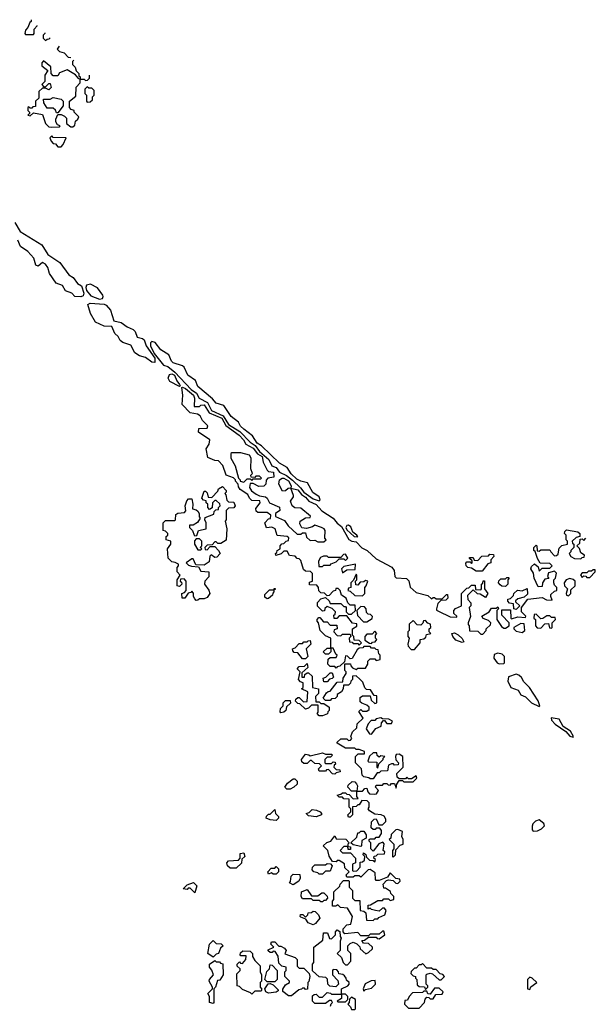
# Model space of a CAD drawing. Extents: x 2737310 to 2869991, y 870230 to 1012730.
# Tile 410 of 479: x 2743756 to 2747500, y 1001654 to 1008056. Entities that reach past the tile are written whole.
import ezdxf

# ---------------------------------------------------------------- set-up
doc = ezdxf.new("R2010")
doc.units = 0

msp = doc.modelspace()

# ---------------------------------------------------------------- linework, layer by layer
at = {"layer": '0CON02XD'}
for points in [[(2743830, 1008055.8), (2743830, 1008045), (2743821.7, 1008038.3), (2743810, 1008005), (2743793, 1007987), (2743790, 1007965), (2743795, 1007960), (2743845, 1007960), (2743850, 1007965), (2743850, 1007995), (2743870, 1008015), (2743870, 1008017.9)], [(2743920.6, 1007970), (2743920, 1007965), (2743910, 1007955), (2743910, 1007935), (2743925, 1007920), (2743935, 1007930), (2743948.3, 1007931.7), (2743954.3, 1007938.2)], [(2744012.3, 1007883.4), (2744000, 1007865), (2744015, 1007850), (2744045, 1007840), (2744071.7, 1007811.7), (2744089.8, 1007810)], [(2744107.9, 1007792.9), (2744100, 1007785), (2744100, 1007765), (2744117, 1007747), (2744122.5, 1007722.5), (2744140, 1007705), (2744141.7, 1007691.7), (2744150, 1007685), (2744150, 1007670), (2744141.7, 1007671.7), (2744118.3, 1007698.3), (2744065, 1007730), (2744015, 1007710), (2744005, 1007690), (2743975, 1007690), (2743960, 1007705), (2743958.3, 1007748.3), (2743911.7, 1007788.3), (2743900, 1007775), (2743900, 1007755), (2743940, 1007725), (2743920, 1007695), (2743920, 1007655), (2743900, 1007635), (2743911.7, 1007621.7), (2743925, 1007620), (2743945, 1007640), (2743955, 1007640), (2743960, 1007615), (2743945, 1007600), (2743925, 1007610), (2743905, 1007610), (2743881.7, 1007588.3), (2743880, 1007545), (2743860, 1007525), (2743858.3, 1007491.7), (2743841.7, 1007488.3), (2743835, 1007480), (2743825, 1007480), (2743815, 1007490), (2743810, 1007485), (2743810, 1007465), (2743820, 1007455), (2743820, 1007445), (2743810, 1007435), (2743825, 1007430), (2743845, 1007450), (2743905, 1007440), (2743925, 1007380), (2743945, 1007360), (2743965, 1007357.5), (2744015, 1007360), (2744020, 1007365), (2744001.7, 1007371.7), (2743990.7, 1007390.7), (2743990.7, 1007409.3), (2744005, 1007440), (2744025, 1007440), (2744048.3, 1007428.3), (2744060, 1007415), (2744061.7, 1007381.7), (2744088.3, 1007358.3), (2744101.7, 1007358.3), (2744115, 1007370), (2744120, 1007395), (2744135, 1007410), (2744140, 1007425), (2744110, 1007455), (2744110, 1007465), (2744091.7, 1007471.7), (2744080, 1007485), (2744080, 1007525), (2744121.7, 1007558.3), (2744123, 1007617), (2744150, 1007645), (2744150, 1007670), (2744175, 1007670), (2744185, 1007660), (2744198.3, 1007661.7), (2744210, 1007675), (2744210.7, 1007695.7)], [(2744195, 1007520), (2744215, 1007522.5), (2744230, 1007535), (2744230, 1007555), (2744240, 1007565), (2744240, 1007595), (2744225, 1007610), (2744205, 1007610), (2744195, 1007620), (2744180, 1007605), (2744180, 1007575), (2744190, 1007565), (2744190, 1007525), (2744195, 1007520)], [(2744005, 1007450), (2743995, 1007450), (2743988.3, 1007468.3), (2743975, 1007480), (2743935, 1007480), (2743912.5, 1007515), (2743911.7, 1007538.3), (2743955, 1007540), (2743975, 1007550), (2744025, 1007540), (2744040, 1007525), (2744040, 1007495), (2744005, 1007450)], [(2744025, 1007230), (2744040, 1007245), (2744058.3, 1007288.3), (2743975, 1007290), (2743965, 1007300), (2743951.7, 1007288.3), (2743960, 1007265), (2743975, 1007250), (2743988.3, 1007248.3), (2744005, 1007230), (2744025, 1007230)], [(2743725, 1006737.5), (2743759.7, 1006679.7), (2743901.2, 1006591.2), (2743938.3, 1006528.3), (2744017, 1006477), (2744075, 1006397.5), (2744105, 1006380), (2744131.2, 1006341.2), (2744158, 1006325), (2744173, 1006277), (2744168.8, 1006261.2), (2744155, 1006253.3)], [(2744155, 1006253.3), (2744115, 1006256.7), (2744095, 1006277.5), (2744053.6, 1006293.6), (2744035, 1006327.5), (2743993.6, 1006343.6), (2743950, 1006405), (2743940, 1006445), (2743925, 1006466.7), (2743905, 1006476.7), (2743877, 1006453), (2743860.7, 1006460.7), (2743847.5, 1006505), (2743809.5, 1006549.5), (2743761.2, 1006581.2), (2743745, 1006622.5)], [(2744275, 1006238.8), (2744295, 1006243.3), (2744300, 1006255), (2744296.7, 1006265), (2744263, 1006313), (2744216.1, 1006336.1), (2744191.3, 1006328.7), (2744186.9, 1006315), (2744191.1, 1006295), (2744219.7, 1006259.7), (2744275, 1006238.8)], [(2744635, 1005827.5), (2744615, 1005830), (2744575, 1005858.8), (2744535, 1005870), (2744505, 1005890), (2744479.3, 1005939.3), (2744426.4, 1005956.4), (2744410.7, 1005970.7), (2744397.5, 1005995), (2744375.9, 1006015.9), (2744355, 1006060), (2744305, 1006063.3), (2744250, 1006090), (2744216.7, 1006145), (2744200, 1006205), (2744215, 1006212.5), (2744305, 1006205.7), (2744319.1, 1006199.1), (2744347.1, 1006167.1), (2744368.3, 1006098.3), (2744416.6, 1006086.6), (2744455, 1006058.6), (2744495, 1006042), (2744508.3, 1006028.3), (2744521.2, 1005991.2), (2744555, 1005983.8), (2744566.7, 1005975), (2744578.6, 1005935), (2744634.2, 1005855), (2744635, 1005827.5)], [(2745705, 1004927.5), (2745710, 1004935), (2745705, 1004952.5), (2745662.7, 1004982.7), (2745627.5, 1005045), (2745585, 1005056), (2745559.5, 1005069.5), (2745522.1, 1005102.1), (2745495, 1005143.8), (2745445, 1005173.3), (2745330, 1005285), (2745301.7, 1005301.7), (2745271.2, 1005351.2), (2745213.2, 1005393.2), (2745193.4, 1005413.4), (2745179.7, 1005439.7), (2745131.2, 1005475), (2745085, 1005547.5), (2745035, 1005563.3), (2745011.2, 1005591.2), (2744915, 1005671.2), (2744899.2, 1005709.2), (2744848.8, 1005745), (2744825.8, 1005795.8), (2744815.8, 1005805.8), (2744754.2, 1005824.2), (2744743.8, 1005835), (2744726.4, 1005876.4), (2744675, 1005908.8), (2744636.4, 1005956.4), (2744615, 1005963.3), (2744606.7, 1005955), (2744608, 1005935), (2744630, 1005885), (2744690.6, 1005810.6), (2744720, 1005800), (2744765, 1005764.5), (2744872.1, 1005652.1), (2744906.9, 1005626.9), (2744924.5, 1005594.5), (2744977, 1005567), (2745004.7, 1005514.7), (2745080.4, 1005480.4), (2745114.7, 1005424.7), (2745187.9, 1005377.9), (2745255, 1005308), (2745288.1, 1005288.1), (2745315, 1005249.2), (2745375.8, 1005195.8), (2745396.1, 1005156.1), (2745424.4, 1005144.4), (2745445, 1005114), (2745491.2, 1005091.2), (2745530.9, 1005060.9), (2745583, 1005013), (2745605, 1004984.3), (2745665, 1004940.8), (2745705, 1004927.5)], [(2744795, 1005670), (2744733.6, 1005703.6), (2744722.5, 1005725), (2744730.8, 1005749.2), (2744745, 1005754.2), (2744762.5, 1005745), (2744778, 1005708), (2744796.7, 1005685), (2744800, 1005675), (2744795, 1005670)], [(2745968.3, 1003768.3), (2745945, 1003790), (2745921.7, 1003788.3), (2745920, 1003765), (2745910, 1003755), (2745908.3, 1003741.7), (2745895, 1003730), (2745861.7, 1003728.3), (2745860, 1003705), (2745850, 1003685), (2745821.7, 1003668.3), (2745820, 1003655), (2745808.3, 1003641.7), (2745785, 1003640), (2745775, 1003630), (2745745, 1003630), (2745730, 1003645), (2745751.7, 1003678.3), (2745761.7, 1003688.3), (2745775, 1003690), (2745821.7, 1003748.3), (2745858.3, 1003751.7), (2745860, 1003775), (2745880, 1003805), (2745880, 1003815), (2745870, 1003825), (2745871.7, 1003868.3), (2745908.3, 1003868.3), (2745910, 1003855), (2745921.7, 1003841.7), (2745945, 1003830), (2745955, 1003840), (2746005, 1003840), (2746020, 1003865), (2746020, 1003885), (2746035, 1003900), (2746065, 1003900), (2746075, 1003890), (2746100, 1003895), (2746100, 1003925), (2746092.5, 1003932.5), (2746088.3, 1003958.3), (2746075, 1003960), (2746065, 1003970), (2746045, 1003970), (2746035, 1003980), (2745995, 1003980), (2745988.3, 1003971.7), (2745965, 1003970), (2745951.7, 1003958.3), (2745918.3, 1003901.7), (2745905, 1003900), (2745888.3, 1003918.3), (2745875, 1003920), (2745868.3, 1003881.7), (2745838.3, 1003851.7), (2745821.7, 1003848.3), (2745815, 1003840), (2745805, 1003850), (2745775, 1003850), (2745760, 1003865), (2745761.7, 1003898.3), (2745775, 1003910), (2745815, 1003910), (2745820, 1003925), (2745811.7, 1003931.7), (2745795, 1003970), (2745780, 1003970), (2745780, 1003945), (2745765, 1003930), (2745745, 1003930), (2745730, 1003945), (2745755, 1003970), (2745780, 1003970), (2745780, 1004035), (2745745, 1004050), (2745710, 1004085), (2745700, 1004135), (2745690, 1004145), (2745690, 1004155), (2745701.7, 1004168.3), (2745708.3, 1004168.3), (2745731.7, 1004141.7), (2745755, 1004140), (2745775, 1004120), (2745818.3, 1004118.3), (2745820, 1004095), (2745801.7, 1004088.3), (2745800, 1004075), (2745821.7, 1004051.7), (2745845, 1004050), (2745855, 1004060), (2745905, 1004060), (2745910, 1004045), (2745900, 1004035), (2745901.7, 1004011.7), (2745918.3, 1004008.3), (2745925, 1004000), (2745955, 1004000), (2745965, 1003990), (2745980, 1004005), (2745965, 1004020), (2745931.7, 1004021.7), (2745930, 1004045), (2745920, 1004055), (2745920, 1004095), (2745948.3, 1004111.7), (2745948.3, 1004128.3), (2745921.7, 1004131.7), (2745885, 1004180), (2745835, 1004180), (2745818.3, 1004161.7), (2745801.7, 1004161.7), (2745800, 1004185), (2745808.3, 1004191.7), (2745810, 1004205), (2745788.3, 1004228.3), (2745755, 1004240), (2745741.7, 1004228.3), (2745738.3, 1004211.7), (2745725, 1004210), (2745693, 1004243), (2745693, 1004267), (2745715, 1004290), (2745745, 1004300), (2745768.3, 1004278.3), (2745775, 1004260), (2745845, 1004260), (2745865, 1004240), (2745875, 1004240), (2745880, 1004235), (2745880, 1004205), (2745895, 1004190), (2745915, 1004190), (2745940, 1004215), (2745938.3, 1004248.3), (2745905, 1004250), (2745890, 1004265), (2745880, 1004295), (2745850, 1004315), (2745840, 1004345), (2745828.3, 1004358.3), (2745811.7, 1004358.3), (2745810, 1004345), (2745795, 1004340), (2745768.3, 1004311.7), (2745755, 1004310), (2745738.3, 1004328.3), (2745715, 1004330), (2745701.7, 1004341.7), (2745700, 1004365), (2745688.3, 1004378.3), (2745641.7, 1004381.7), (2745641.7, 1004398.3), (2745660, 1004405), (2745660, 1004455), (2745647.5, 1004467.5), (2745615, 1004470), (2745601.7, 1004481.7), (2745585, 1004540), (2745575, 1004550), (2745561.7, 1004551.7), (2745548.3, 1004568.3), (2745511.7, 1004571.7), (2745495, 1004600), (2745475, 1004600), (2745457, 1004583), (2745421.7, 1004571.7), (2745420, 1004585), (2745428.3, 1004591.7), (2745430, 1004605), (2745450, 1004615), (2745450, 1004635), (2745461.7, 1004648.3), (2745475, 1004650), (2745490, 1004665), (2745505, 1004670), (2745507, 1004687), (2745495, 1004696.7), (2745431.7, 1004701.7), (2745417.5, 1004745), (2745397, 1004757), (2745361.7, 1004751.7), (2745350, 1004785), (2745375, 1004810), (2745386.4, 1004813.6), (2745390, 1004835), (2745365, 1004852.5), (2745305, 1004852.5), (2745295, 1004860), (2745293, 1004877), (2745320, 1004915), (2745318.3, 1004928.3), (2745265, 1004930), (2745250, 1004945), (2745239.3, 1004969.3), (2745190.7, 1005000.7), (2745178.3, 1005018.3), (2745177, 1005037), (2745160, 1005055), (2745160, 1005065), (2745147, 1005077), (2745100, 1005095), (2745077, 1005157), (2745048.3, 1005188.3), (2745025, 1005190), (2744980, 1005210), (2744970, 1005265), (2744987.5, 1005295), (2744992.5, 1005325), (2744920, 1005375), (2744921.7, 1005398.3), (2744975, 1005400), (2744980, 1005415), (2744945, 1005450), (2744929.3, 1005479.3), (2744911.7, 1005491.7), (2744865, 1005500), (2744813, 1005553), (2744817.5, 1005615), (2744810, 1005665), (2744815, 1005667.5), (2744835, 1005658.8), (2744886, 1005615), (2744893.8, 1005595), (2744891.7, 1005541.7), (2744925, 1005540), (2744935, 1005550), (2744955, 1005552.5), (2744989.2, 1005499.2), (2745070.8, 1005465), (2745097.6, 1005417.6), (2745184, 1005355), (2745212, 1005325), (2745226.7, 1005295), (2745275, 1005270.8), (2745303.2, 1005233.2), (2745332.9, 1005215), (2745340, 1005180), (2745365, 1005126.2), (2745375, 1005118.8), (2745406.7, 1005115), (2745408.3, 1005081.7), (2745370, 1005075), (2745358.3, 1005061.7), (2745356.7, 1005035), (2745345, 1005023.3), (2745310.7, 1005020.7), (2745275, 1005040), (2745255, 1005040), (2745250, 1005015), (2745263.3, 1004993.3), (2745295, 1004970), (2745315, 1004960), (2745355, 1004952.5), (2745366.7, 1004945), (2745380, 1004915), (2745446.4, 1004886.4), (2745447.5, 1004865), (2745420, 1004845), (2745420, 1004825), (2745478.8, 1004798.8), (2745502.5, 1004765), (2745561.7, 1004711.7), (2745585, 1004710), (2745595, 1004720), (2745615, 1004720), (2745621.7, 1004691.7), (2745645, 1004670), (2745675, 1004672.5), (2745695, 1004660), (2745735, 1004660), (2745750, 1004675), (2745740, 1004685), (2745742.5, 1004735), (2745736.4, 1004746.4), (2745720, 1004755), (2745675, 1004770), (2745661.7, 1004758.3), (2745621.7, 1004748.3), (2745591.7, 1004751.7), (2745578.3, 1004778.3), (2745580, 1004795), (2745615, 1004817.5), (2745645, 1004820), (2745648.3, 1004828.3), (2745585, 1004880), (2745545, 1004882.5), (2745527.5, 1004895), (2745517.5, 1004925), (2745537, 1004953), (2745537, 1004963), (2745520, 1005010), (2745503.3, 1005006.7), (2745485, 1004992.5), (2745465, 1004990), (2745442.5, 1005035), (2745446.4, 1005063.6), (2745462.5, 1005075), (2745475, 1005075.6), (2745505, 1005056.9), (2745522.5, 1005025), (2745520, 1005010), (2745565, 1005000), (2745588.7, 1004968.7), (2745615, 1004952), (2745635.8, 1004925.8), (2745685, 1004904.2), (2745722.4, 1004862.4), (2745795.3, 1004815.3), (2745822, 1004782), (2745849.8, 1004759.8), (2745897, 1004677), (2745915.7, 1004665.7), (2745945, 1004660), (2745981.4, 1004621.4), (2746016, 1004605), (2746075, 1004549.4), (2746177.3, 1004497.3), (2746190.8, 1004475), (2746196.2, 1004435), (2746205, 1004426.2), (2746272.5, 1004422.5), (2746287, 1004407), (2746296.4, 1004366.4), (2746335, 1004332.5), (2746411.7, 1004311.7), (2746435, 1004290), (2746445, 1004300), (2746455, 1004300), (2746465, 1004290), (2746505, 1004290), (2746531.7, 1004318.3), (2746538.3, 1004318.3), (2746540, 1004295), (2746528.3, 1004281.7), (2746495, 1004280), (2746475, 1004260), (2746466.7, 1004225), (2746467.5, 1004217.5), (2746479.3, 1004209.3), (2746555, 1004172.5), (2746598.3, 1004171.7), (2746598.3, 1004178.3), (2746580, 1004195), (2746580, 1004215), (2746591.7, 1004228.3), (2746630, 1004245), (2746630, 1004325), (2746665, 1004360), (2746678.3, 1004361.7), (2746695, 1004380), (2746718.3, 1004378.3), (2746721.7, 1004351.7), (2746755, 1004350), (2746760, 1004355), (2746760, 1004385), (2746768.3, 1004391.7), (2746771.7, 1004408.3), (2746778.3, 1004408.3), (2746780, 1004355), (2746800, 1004325), (2746785, 1004300), (2746751.7, 1004321.7), (2746733, 1004323), (2746705, 1004350), (2746668.3, 1004311.7), (2746670, 1004285), (2746690, 1004265), (2746690, 1004245), (2746680, 1004235), (2746687.5, 1004175), (2746672.5, 1004135), (2746672.5, 1004122.5), (2746680, 1004115), (2746681.7, 1004081.7), (2746735, 1004080), (2746755, 1004060), (2746768.3, 1004061.7), (2746790, 1004085), (2746790, 1004095), (2746818.3, 1004121.7), (2746820, 1004135), (2746805, 1004150), (2746771.7, 1004161.7), (2746761.7, 1004178.3), (2746810, 1004205), (2746825, 1004230), (2746855, 1004230), (2746865, 1004237.5), (2746870, 1004225), (2746860, 1004215), (2746860, 1004155), (2746890.7, 1004110.7), (2746905, 1004100), (2746915, 1004100), (2746940, 1004115), (2746940, 1004135), (2746892.5, 1004185), (2746891.7, 1004218.3), (2746948.3, 1004218.3), (2746950, 1004165), (2746955, 1004160), (2746995, 1004172.5), (2747045, 1004170), (2747048.3, 1004178.3), (2747020, 1004205), (2747020, 1004235), (2747061.7, 1004288.3), (2747155, 1004300), (2747183, 1004283), (2747218.3, 1004281.7), (2747210, 1004305), (2747211.7, 1004318.3), (2747235, 1004340), (2747250, 1004345), (2747250, 1004365), (2747235, 1004380), (2747230, 1004395), (2747230, 1004415), (2747240, 1004425), (2747248.3, 1004458.3), (2747235, 1004470), (2747195, 1004460), (2747190, 1004435), (2747198.3, 1004421.7), (2747171.7, 1004418.3), (2747157.5, 1004395), (2747155, 1004370), (2747128.3, 1004368.3), (2747102.5, 1004425), (2747097, 1004457), (2747080, 1004485), (2747085, 1004500), (2747105, 1004517.5), (2747128.3, 1004498.3), (2747135, 1004470), (2747155, 1004490), (2747205, 1004490), (2747220, 1004505), (2747205, 1004520), (2747141.7, 1004521.7), (2747123, 1004553), (2747108.3, 1004598.3), (2747100, 1004605), (2747100, 1004625), (2747115, 1004640), (2747120, 1004635), (2747121.7, 1004601.7), (2747135, 1004600), (2747145, 1004610), (2747205, 1004610), (2747210, 1004595), (2747235, 1004570), (2747248.3, 1004571.7), (2747258.3, 1004581.7), (2747261.7, 1004608.3), (2747265, 1004620), (2747283, 1004637), (2747320, 1004645), (2747320, 1004665), (2747310, 1004675), (2747310, 1004705), (2747300, 1004715), (2747301.7, 1004728.3), (2747311.7, 1004738.3), (2747387, 1004727), (2747400, 1004715), (2747400, 1004695), (2747375, 1004690), (2747350, 1004665), (2747351.7, 1004651.7), (2747360, 1004645), (2747360, 1004625), (2747340, 1004605), (2747340, 1004595), (2747330, 1004585), (2747340, 1004565), (2747363.6, 1004553.6), (2747405, 1004550), (2747415, 1004560), (2747428.3, 1004561.7), (2747430, 1004575), (2747405, 1004590), (2747397, 1004617), (2747380, 1004635), (2747398.3, 1004651.7), (2747401.7, 1004678.3), (2747415, 1004680), (2747425, 1004670), (2747439.2, 1004684.2)], [(2745215, 1005050), (2745235, 1005070), (2745255, 1005070), (2745265, 1005060), (2745275, 1005070), (2745325, 1005070), (2745330, 1005075), (2745315, 1005087.5), (2745293, 1005087), (2745285, 1005080), (2745261.7, 1005081.7), (2745260, 1005095), (2745270, 1005105), (2745260, 1005135), (2745262.5, 1005205), (2745250, 1005225), (2745195, 1005240), (2745135, 1005240), (2745130, 1005235), (2745130, 1005205), (2745157.5, 1005155), (2745180, 1005075), (2745190, 1005065), (2745190, 1005055), (2745215, 1005050)], [(2744905, 1004280), (2744895, 1004290), (2744887.5, 1004305), (2744887, 1004327), (2744875, 1004340), (2744868.3, 1004331.7), (2744851.7, 1004328.3), (2744830, 1004295), (2744812.5, 1004295), (2744810, 1004325), (2744828.3, 1004331.7), (2744840, 1004345), (2744840, 1004405), (2744825, 1004420), (2744801.7, 1004418.3), (2744800, 1004405), (2744808.3, 1004398.3), (2744810, 1004385), (2744795, 1004370), (2744780, 1004375), (2744780, 1004415), (2744800, 1004445), (2744780, 1004465), (2744780, 1004495), (2744790, 1004505), (2744790, 1004515), (2744767, 1004527), (2744745, 1004530), (2744722.5, 1004555), (2744717.5, 1004615), (2744740, 1004645), (2744740, 1004665), (2744710, 1004675), (2744710, 1004695), (2744720, 1004705), (2744720, 1004715), (2744705, 1004730), (2744690, 1004735), (2744690, 1004785), (2744705, 1004800), (2744765, 1004800), (2744770, 1004805), (2744771.7, 1004838.3), (2744785, 1004847.5), (2744828.3, 1004851.7), (2744837.5, 1004862.5), (2744832.5, 1004895), (2744843, 1004927), (2744855, 1004940), (2744875, 1004940), (2744882.5, 1004905), (2744880, 1004875), (2744905, 1004870), (2744915, 1004860), (2744922.5, 1004845), (2744923, 1004823), (2744930, 1004815), (2744913, 1004787), (2744885, 1004770), (2744861.7, 1004768.3), (2744860, 1004755), (2744880, 1004735), (2744890, 1004705), (2744895, 1004700), (2744908.3, 1004701.7), (2744920, 1004735), (2744970, 1004745), (2744970, 1004785), (2744960, 1004805), (2744961.7, 1004818.3), (2745018.3, 1004841.7), (2745021.7, 1004858.3), (2745031.7, 1004868.3), (2745048.3, 1004871.7), (2745050, 1004885), (2745060, 1004895), (2745058.3, 1004908.3), (2745035, 1004930), (2745025, 1004930), (2745010, 1004915), (2745008.3, 1004881.7), (2744991.7, 1004871.7), (2744980, 1004885), (2744980, 1004905), (2744970, 1004915), (2744968.3, 1004928.3), (2744951.7, 1004931.7), (2744940, 1004945), (2744955, 1004990), (2744965, 1004990), (2744975, 1004980), (2744981.7, 1004951.7), (2745005, 1004950), (2745045, 1004990), (2745050, 1005005), (2745075, 1005020), (2745100, 1004995), (2745100, 1004985), (2745090, 1004975), (2745097.5, 1004967.5), (2745102.5, 1004932.5), (2745115, 1004920), (2745148.3, 1004918.3), (2745157.5, 1004895), (2745148.3, 1004881.7), (2745115, 1004880), (2745100, 1004865), (2745100, 1004805), (2745092.5, 1004795), (2745102.5, 1004745), (2745098.3, 1004671.7), (2745065, 1004650), (2745045, 1004650), (2745035, 1004660), (2745025, 1004660), (2745008.3, 1004641.7), (2744975, 1004640), (2744960, 1004625), (2744961.7, 1004611.7), (2744975, 1004610), (2744995, 1004630), (2745025, 1004630), (2745050, 1004605), (2745060, 1004585), (2745038.3, 1004561.7), (2745025, 1004560), (2745002.5, 1004577.5), (2744992.5, 1004567.5), (2744988.3, 1004531.7), (2744955, 1004510), (2744901.7, 1004511.7), (2744885, 1004550), (2744875, 1004550), (2744840, 1004525), (2744855, 1004510), (2744873, 1004503), (2744918.3, 1004498.3), (2744935, 1004470), (2744987, 1004467), (2744987, 1004433), (2744960, 1004405), (2744957.5, 1004385), (2744986.1, 1004346.1), (2744992.5, 1004325), (2744975, 1004300), (2744955, 1004290), (2744925, 1004290), (2744915, 1004282.5), (2744905, 1004280)], [(2745955, 1004692.5), (2745950, 1004705), (2745923, 1004723), (2745909.5, 1004759.5), (2745895, 1004768.6), (2745883, 1004767), (2745877.5, 1004755), (2745885, 1004739.2), (2745932.5, 1004695), (2745955, 1004692.5)], [(2744935, 1004610), (2744940, 1004615), (2744930, 1004625), (2744940, 1004635), (2744940, 1004665), (2744925, 1004680), (2744905, 1004680), (2744893, 1004667), (2744892.5, 1004645), (2744915, 1004610), (2744935, 1004610)], [(2745725, 1004500), (2745735, 1004510), (2745775, 1004510), (2745781.7, 1004518.3), (2745815, 1004530), (2745835, 1004550), (2745865, 1004550), (2745875, 1004540), (2745890, 1004555), (2745875, 1004580), (2745861.7, 1004578.3), (2745845, 1004560), (2745765, 1004560), (2745755, 1004567.5), (2745732.5, 1004567.5), (2745711.7, 1004558.3), (2745700, 1004535), (2745701.7, 1004501.7), (2745725, 1004500)], [(2746765, 1004470), (2746725, 1004470), (2746695, 1004490), (2746670, 1004495), (2746660, 1004505), (2746658.3, 1004521.7), (2746665, 1004530), (2746685, 1004530), (2746695, 1004520), (2746700, 1004525), (2746698.3, 1004538.3), (2746681.7, 1004551.7), (2746681.7, 1004558.3), (2746705, 1004560), (2746711.7, 1004541.7), (2746735, 1004540), (2746763, 1004567), (2746805, 1004570), (2746815, 1004580), (2746838.3, 1004578.3), (2746840, 1004565), (2746820, 1004545), (2746820, 1004525), (2746801.7, 1004518.3), (2746765, 1004470)], [(2745855, 1004460), (2745885, 1004480), (2745938.3, 1004481.7), (2745940, 1004515), (2745865, 1004500), (2745850, 1004485), (2745855, 1004460)], [(2747465, 1004430), (2747500, 1004465), (2747500, 1004480), (2747485, 1004480), (2747475, 1004470), (2747455, 1004470), (2747445, 1004460), (2747415, 1004460), (2747403, 1004447), (2747415, 1004430), (2747425, 1004440), (2747438.3, 1004438.3), (2747445, 1004430), (2747465, 1004430)], [(2745985, 1004310), (2746000, 1004325), (2746000, 1004365), (2746010, 1004375), (2746020, 1004405), (2746005, 1004410), (2745995, 1004400), (2745971.7, 1004398.3), (2745955, 1004380), (2745941.7, 1004381.7), (2745940, 1004405), (2745950, 1004415), (2745950, 1004445), (2745945, 1004450), (2745928.3, 1004411.7), (2745910, 1004395), (2745910, 1004365), (2745895, 1004360), (2745890, 1004345), (2745905, 1004340), (2745935, 1004312.5), (2745985, 1004310)], [(2746915, 1004370), (2746893, 1004373), (2746881.7, 1004381.7), (2746870, 1004395), (2746873, 1004407), (2746885, 1004420), (2746915, 1004420), (2746925, 1004430), (2746935, 1004430), (2746940, 1004425), (2746930, 1004415), (2746930, 1004385), (2746915, 1004370)], [(2747325, 1004310), (2747340, 1004325), (2747341.7, 1004348.3), (2747370, 1004375), (2747370, 1004405), (2747357, 1004417), (2747335, 1004422.5), (2747310, 1004415), (2747297.5, 1004395), (2747300, 1004375), (2747320, 1004355), (2747310, 1004325), (2747312.5, 1004315), (2747325, 1004310)], [(2745365, 1004290), (2745351.7, 1004301.7), (2745351.7, 1004318.3), (2745381.7, 1004348.3), (2745410, 1004350), (2745411.7, 1004358.3), (2745418.3, 1004358.3), (2745418.3, 1004351.7), (2745410, 1004350), (2745410, 1004335), (2745401.7, 1004328.3), (2745400, 1004315), (2745375, 1004292.5), (2745365, 1004290)], [(2746985, 1004220), (2746970, 1004225), (2746968.3, 1004258.3), (2746941.7, 1004261.7), (2746930, 1004275), (2746931.7, 1004288.3), (2746948.3, 1004291.7), (2746968.3, 1004311.7), (2746970, 1004325), (2746993, 1004347), (2747025, 1004342.5), (2747057, 1004357), (2747058.3, 1004321.7), (2747038.3, 1004301.7), (2746995, 1004290), (2746981.7, 1004278.3), (2746981.7, 1004271.7), (2747010, 1004245), (2746985, 1004220)], [(2746015, 1004140), (2746048.3, 1004161.7), (2746050, 1004175), (2746038.3, 1004188.3), (2746021.7, 1004191.7), (2746011.7, 1004201.7), (2746010, 1004225), (2745998.3, 1004238.3), (2745975, 1004240), (2745950, 1004215), (2745953, 1004183), (2745991.7, 1004141.7), (2746015, 1004140)], [(2747215, 1004100), (2747220, 1004105), (2747220, 1004135), (2747240, 1004155), (2747238.3, 1004168.3), (2747215, 1004170), (2747205, 1004180), (2747185, 1004180), (2747158.3, 1004161.7), (2747145, 1004160), (2747115, 1004190), (2747101.7, 1004188.3), (2747100, 1004165), (2747110, 1004155), (2747110, 1004115), (2747121.7, 1004101.7), (2747145, 1004100), (2747171.7, 1004128.3), (2747195, 1004130), (2747201.7, 1004101.7), (2747215, 1004100)], [(2746325, 1003960), (2746360, 1004005), (2746360, 1004025), (2746385, 1004030), (2746398.3, 1004041.7), (2746401.7, 1004058.3), (2746430, 1004065), (2746420, 1004075), (2746420, 1004095), (2746430, 1004105), (2746427.5, 1004125), (2746411.7, 1004131.7), (2746395, 1004150), (2746381.7, 1004148.3), (2746378.3, 1004131.7), (2746365, 1004120), (2746341.7, 1004121.7), (2746315, 1004150), (2746290, 1004125), (2746290, 1004085), (2746280, 1004075), (2746280, 1004045), (2746290, 1004035), (2746280, 1003995), (2746283, 1003983), (2746301.7, 1003961.7), (2746325, 1003960)], [(2747025, 1004072.5), (2747042.5, 1004085), (2747038.3, 1004128.3), (2747015, 1004130), (2746970, 1004105), (2746970, 1004095), (2746985, 1004080), (2747025, 1004072.5)], [(2746045, 1004000), (2746051.7, 1004008.3), (2746068.3, 1004011.7), (2746080, 1004025), (2746070, 1004035), (2746070, 1004055), (2746080, 1004065), (2746065, 1004080), (2746048.3, 1004061.7), (2746015, 1004060), (2746000, 1004045), (2746001.7, 1004021.7), (2746031.7, 1004001.7), (2746045, 1004000)], [(2746635, 1004007.5), (2746592.7, 1004022.7), (2746573.8, 1004045), (2746567.5, 1004065), (2746585, 1004068.8), (2746607.3, 1004057.3), (2746635, 1004032.5), (2746645, 1004010), (2746635, 1004007.5)], [(2745615, 1003900), (2745595, 1003900), (2745565, 1003940), (2745541.7, 1003941.7), (2745531.7, 1003951.7), (2745530, 1003965), (2745548.3, 1003971.7), (2745575, 1004000), (2745595, 1004000), (2745605, 1004010), (2745625, 1004010), (2745631.7, 1004018.3), (2745645, 1004020), (2745650, 1003995), (2745620, 1003965), (2745630, 1003915), (2745615, 1003900)], [(2746875, 1003867.5), (2746905, 1003870), (2746910, 1003875), (2746910, 1003915), (2746895, 1003930), (2746865, 1003937.5), (2746841.7, 1003928.3), (2746840, 1003905), (2746862.5, 1003875), (2746875, 1003867.5)], [(2745725, 1003530), (2745705, 1003530), (2745690, 1003545), (2745697.5, 1003552.5), (2745698.3, 1003598.3), (2745655, 1003600), (2745635, 1003580), (2745615, 1003572.5), (2745578.3, 1003608.3), (2745565, 1003610), (2745550, 1003625), (2745551.7, 1003638.3), (2745565, 1003650), (2745575, 1003650), (2745601.7, 1003621.7), (2745627, 1003623), (2745630, 1003685), (2745590, 1003705), (2745600, 1003715), (2745600, 1003745), (2745581.7, 1003751.7), (2745570, 1003765), (2745580, 1003815), (2745560, 1003835), (2745575, 1003850), (2745608.3, 1003851.7), (2745625, 1003870), (2745630, 1003845), (2745591.7, 1003808.3), (2745591.7, 1003781.7), (2745608.3, 1003781.7), (2745611.7, 1003798.3), (2745625, 1003810), (2745635, 1003810), (2745658.3, 1003788.3), (2745660, 1003715), (2745700, 1003705), (2745700, 1003675), (2745680, 1003655), (2745681.7, 1003621.7), (2745705, 1003620), (2745715, 1003610), (2745735, 1003610), (2745770, 1003585), (2745770, 1003565), (2745760, 1003555), (2745758.3, 1003541.7), (2745725, 1003530)], [(2745755, 1003750), (2745735, 1003750), (2745730, 1003775), (2745748.3, 1003781.7), (2745775, 1003810), (2745788.3, 1003808.3), (2745798.3, 1003781.7), (2745788.3, 1003771.7), (2745771.7, 1003768.3), (2745755, 1003750)], [(2747135, 1003590), (2747140, 1003595), (2747128.3, 1003628.3), (2747073, 1003713), (2747035, 1003750), (2747019.3, 1003779.3), (2747003.6, 1003793.6), (2746985, 1003800), (2746936.1, 1003783.9), (2746930.8, 1003755), (2746951.2, 1003715), (2746997.2, 1003697.2), (2747015, 1003666.2), (2747045, 1003652.5), (2747085, 1003614), (2747135, 1003590)], [(2745781.7, 1001658.3), (2745790, 1001665), (2745785, 1001680), (2745771.7, 1001678.3), (2745745, 1001660), (2745675, 1001660), (2745660, 1001675), (2745661.7, 1001708.3), (2745671.7, 1001718.3), (2745685, 1001720), (2745705, 1001700), (2745725, 1001700), (2745755, 1001730), (2745777, 1001727), (2745785, 1001720), (2745850, 1001720), (2745850, 1001755), (2745890, 1001775), (2745900, 1001785), (2745900, 1001795), (2745881.7, 1001811.7), (2745880, 1001825), (2745868.3, 1001838.3), (2745857, 1001847), (2745831.7, 1001851.7), (2745830, 1001865), (2745818.3, 1001878.3), (2745795, 1001880), (2745790, 1001875), (2745790, 1001845), (2745825, 1001810), (2745830, 1001785), (2745811.7, 1001768.3), (2745773, 1001773), (2745760, 1001785), (2745758.3, 1001818.3), (2745747.5, 1001827.5), (2745703, 1001833), (2745661.7, 1001871.7), (2745660, 1001915), (2745670, 1001925), (2745670, 1002025), (2745728.3, 1002071.7), (2745731.7, 1002118.3), (2745758.3, 1002118.3), (2745771.7, 1002081.7), (2745785, 1002080), (2745810, 1002105), (2745810, 1002125), (2745821.7, 1002138.3), (2745838.3, 1002128.3), (2745840, 1002095), (2745847.5, 1002085), (2745840, 1002065), (2745840, 1002005), (2745820, 1001985), (2745848.3, 1001958.3), (2745860, 1001925), (2745875, 1001910), (2745888.3, 1001911.7), (2745910, 1001935), (2745910, 1001985), (2745890, 1002005), (2745890, 1002035), (2745905, 1002050), (2745925, 1002057.5), (2745948.3, 1002048.3), (2745968.3, 1002028.3), (2745970, 1002015), (2746007.5, 1001982.5), (2746025, 1001990), (2746050, 1002015), (2746050, 1002025), (2746025, 1002050), (2745991.7, 1002051.7), (2745981.7, 1002068.3), (2745998.3, 1002071.7), (2746025, 1002090), (2746075, 1002090), (2746081.7, 1002081.7), (2746095, 1002080), (2746130, 1002105), (2746125, 1002130), (2746115, 1002130), (2746095, 1002110), (2746035, 1002110), (2746025, 1002100), (2745975, 1002100), (2745955, 1002120), (2745871.7, 1002111.7), (2745860, 1002125), (2745860, 1002145), (2745885, 1002170), (2745910, 1002175), (2745920, 1002225), (2745888.3, 1002278.3), (2745843, 1002283), (2745825, 1002300), (2745811.7, 1002291.7), (2745791.7, 1002291.7), (2745790, 1002325), (2745800, 1002335), (2745800, 1002385), (2745838.3, 1002421.7), (2745840, 1002435), (2745861.7, 1002458.3), (2745895, 1002460), (2745900, 1002455), (2745900, 1002415), (2745920, 1002395), (2745920, 1002345), (2745935, 1002330), (2745968.3, 1002328.3), (2745970, 1002265), (2745995, 1002260), (2746008.3, 1002248.3), (2746011.7, 1002201.7), (2746055, 1002200), (2746065, 1002210), (2746085, 1002210), (2746091.7, 1002218.3), (2746130, 1002235), (2746140, 1002265), (2746128.3, 1002278.3), (2746115, 1002280), (2746095, 1002260), (2746070, 1002265), (2746045, 1002270), (2746035, 1002280), (2746021.7, 1002271.7), (2746021.7, 1002298.3), (2746038.3, 1002301.7), (2746085, 1002330), (2746115, 1002330), (2746125, 1002340), (2746155, 1002340), (2746165, 1002330), (2746190, 1002335), (2746190, 1002355), (2746170, 1002375), (2746168.3, 1002388.3), (2746135, 1002410), (2746125, 1002410), (2746120, 1002435), (2746141.7, 1002458.3), (2746155, 1002462.5), (2746185, 1002460), (2746201.7, 1002441.7), (2746215, 1002440), (2746230, 1002455), (2746228.3, 1002468.3), (2746201.7, 1002471.7), (2746165, 1002510), (2746148.3, 1002481.7), (2746095, 1002460), (2746075, 1002460), (2746070, 1002465), (2746068.3, 1002508.3), (2746035, 1002530), (2746021.7, 1002528.3), (2745975, 1002480), (2745965, 1002490), (2745935, 1002490), (2745925, 1002480), (2745885, 1002480), (2745880, 1002495), (2745900, 1002515), (2745871.7, 1002541.7), (2745868.3, 1002568.3), (2745835, 1002590), (2745821.7, 1002588.3), (2745815, 1002580), (2745791.7, 1002581.7), (2745768.3, 1002618.3), (2745760, 1002655), (2745730, 1002685), (2745753, 1002707), (2745780, 1002715), (2745805, 1002750), (2745815, 1002730), (2745878.3, 1002728.3), (2745900, 1002705), (2745890, 1002695), (2745890, 1002680), (2745908.3, 1002678.3), (2745908.3, 1002661.7), (2745891.7, 1002661.7), (2745890, 1002680), (2745865, 1002680), (2745840, 1002655), (2745855, 1002640), (2745908.3, 1002638.3), (2745940, 1002605), (2745940, 1002575), (2745920, 1002565), (2745920, 1002525), (2745925, 1002520), (2745948.3, 1002521.7), (2745970, 1002545), (2745971.7, 1002578.3), (2745985, 1002580), (2745998.3, 1002591.7), (2746000, 1002615), (2745990, 1002625), (2745991.7, 1002638.3), (2746008.3, 1002628.3), (2746011.7, 1002611.7), (2746031.7, 1002591.7), (2746055, 1002590), (2746065, 1002580), (2746070, 1002595), (2746060, 1002605), (2746061.7, 1002618.3), (2746075, 1002620), (2746085, 1002630), (2746128.3, 1002631.7), (2746130, 1002645), (2746120, 1002655), (2746127.5, 1002697.5), (2746118.3, 1002708.3), (2746091.7, 1002698.3), (2746055, 1002650), (2746040, 1002665), (2746040, 1002705), (2746030, 1002715), (2746030, 1002725), (2746035, 1002730), (2746065, 1002730), (2746075, 1002740), (2746095, 1002740), (2746110, 1002765), (2746110, 1002785), (2746098.3, 1002798.3), (2746075, 1002800), (2746068.3, 1002791.7), (2746055, 1002790), (2746041.7, 1002801.7), (2746045, 1002840), (2746061.7, 1002858.3), (2746075, 1002860), (2746091.7, 1002821.7), (2746115, 1002820), (2746138.3, 1002841.7), (2746137, 1002857), (2746126.4, 1002876.4), (2746107, 1002887), (2746065, 1002890), (2746031.7, 1002911.7), (2746022.5, 1002925), (2746030, 1002935), (2746030, 1002965), (2746017, 1002977), (2745981.7, 1002978.3), (2745965, 1002950), (2745955, 1002950), (2745945, 1002940), (2745921.7, 1002938.3), (2745920, 1002885), (2745905, 1002870), (2745895, 1002870), (2745890, 1002885), (2745910, 1002905), (2745910, 1002925), (2745900, 1002935), (2745898.3, 1002988.3), (2745865, 1002990), (2745855, 1003000), (2745835, 1003000), (2745820, 1003015), (2745845, 1003020), (2745855, 1003030), (2745875, 1003030), (2745885, 1003020), (2745898.3, 1003018.3), (2745925, 1002990), (2745958.3, 1002991.7), (2745950, 1003005), (2745950, 1003040), (2745915, 1003040), (2745890, 1003065), (2745891.7, 1003078.3), (2745918.3, 1003101.7), (2745935, 1003100), (2745947, 1003087), (2745952.5, 1003075), (2745950, 1003040), (2745985, 1003040), (2746001.7, 1003058.3), (2746015, 1003060), (2746020, 1003035), (2746031.7, 1003021.7), (2746065, 1003020), (2746076.4, 1003023.6), (2746090, 1003045), (2746070, 1003065), (2746075, 1003080), (2746115, 1003080), (2746125, 1003090), (2746145, 1003090), (2746151.7, 1003081.7), (2746165, 1003080), (2746175, 1003090), (2746195, 1003090), (2746205, 1003060), (2746210, 1003085), (2746225, 1003110), (2746245, 1003110), (2746255, 1003100), (2746315, 1003100), (2746340, 1003125), (2746335, 1003140), (2746305, 1003120), (2746285, 1003120), (2746275, 1003130), (2746265, 1003120), (2746225, 1003120), (2746211.7, 1003131.7), (2746210, 1003155), (2746250, 1003195), (2746247.5, 1003265), (2746225, 1003280), (2746205, 1003277.5), (2746200, 1003265), (2746203, 1003243), (2746220, 1003225), (2746218.3, 1003211.7), (2746195, 1003210), (2746187.5, 1003217.5), (2746175, 1003217.5), (2746155, 1003210), (2746148.3, 1003171.7), (2746105, 1003170), (2746095, 1003160), (2746081.7, 1003158.3), (2746055, 1003120), (2746035, 1003120), (2746027, 1003127), (2745995, 1003132.5), (2745983, 1003143), (2745980, 1003185), (2745940, 1003225), (2745940, 1003265), (2745958.3, 1003281.7), (2745998.3, 1003281.7), (2745998.3, 1003298.3), (2745965, 1003310), (2745945, 1003310), (2745935, 1003320), (2745875, 1003320), (2745821.7, 1003351.7), (2745821.7, 1003358.3), (2745845, 1003380), (2745885, 1003380), (2745895, 1003370), (2745908.3, 1003371.7), (2745917.5, 1003382.5), (2745910, 1003395), (2745920, 1003425), (2745948.3, 1003451.7), (2745951.7, 1003478.3), (2745990, 1003515), (2745961.7, 1003558.3), (2745975, 1003570), (2745985, 1003560), (2746015, 1003560), (2746028.3, 1003571.7), (2746030, 1003585), (2746015, 1003600), (2745981.7, 1003611.7), (2745971.7, 1003621.7), (2745971.7, 1003648.3), (2745985, 1003660), (2746035, 1003660), (2746041.7, 1003631.7), (2746065, 1003610), (2746080, 1003615), (2746080, 1003660), (2746061.7, 1003661.7), (2746038.3, 1003698.3), (2746011.7, 1003701.7), (2746001.7, 1003711.7), (2745988.3, 1003748.3), (2745968.3, 1003768.3)], [(2745455, 1003550), (2745450, 1003555), (2745453, 1003577), (2745470, 1003595), (2745470, 1003615), (2745485, 1003630), (2745515, 1003630), (2745517, 1003613), (2745491.7, 1003588.3), (2745487.5, 1003565), (2745475, 1003552.5), (2745455, 1003550)], [(2746045, 1003410), (2746073.6, 1003446.4), (2746108.3, 1003461.7), (2746110, 1003485), (2746121.7, 1003498.3), (2746128.3, 1003498.3), (2746145, 1003480), (2746175, 1003480), (2746180, 1003495), (2746157, 1003507), (2746115, 1003510), (2746105, 1003517.5), (2746075, 1003510), (2746065, 1003500), (2746041.7, 1003498.3), (2746021.7, 1003478.3), (2746010, 1003445), (2746031.7, 1003411.7), (2746045, 1003410)], [(2747355, 1003390), (2747357.5, 1003395), (2747339.3, 1003429.3), (2747290, 1003460), (2747265, 1003507.5), (2747212.5, 1003517.5), (2747215, 1003502.5), (2747238.8, 1003475), (2747308.8, 1003428.8), (2747335, 1003397.5), (2747355, 1003390)], [(2745805, 1003150), (2745791.7, 1003151.7), (2745765, 1003180), (2745751.7, 1003178.3), (2745745, 1003170), (2745705, 1003170), (2745700, 1003185), (2745720, 1003205), (2745707, 1003217), (2745675, 1003220), (2745655, 1003240), (2745645, 1003240), (2745625, 1003220), (2745605, 1003220), (2745591.7, 1003231.7), (2745590, 1003245), (2745615, 1003280), (2745637, 1003277), (2745645, 1003270), (2745725, 1003290), (2745745, 1003280), (2745785, 1003280), (2745790, 1003275), (2745778.3, 1003261.7), (2745755, 1003260), (2745740, 1003245), (2745740, 1003225), (2745745, 1003220), (2745785, 1003220), (2745795, 1003230), (2745808.3, 1003228.3), (2745810, 1003215), (2745801.7, 1003208.3), (2745800, 1003195), (2745815, 1003180), (2745838.3, 1003178.3), (2745840, 1003165), (2745815, 1003160), (2745805, 1003150)], [(2746085, 1003190), (2746091.7, 1003218.3), (2746120, 1003245), (2746120, 1003255), (2746130, 1003265), (2746105, 1003270), (2746095, 1003260), (2746081.7, 1003271.7), (2746078.3, 1003288.3), (2746055, 1003290), (2746031.7, 1003268.3), (2746020, 1003235), (2746025, 1003230), (2746078.3, 1003228.3), (2746080, 1003195), (2746085, 1003190)], [(2745515, 1003052.5), (2745493, 1003053), (2745480, 1003065), (2745497, 1003093), (2745535, 1003120), (2745545, 1003120), (2745560, 1003105), (2745560, 1003085), (2745540, 1003065), (2745515, 1003052.5)], [(2745425, 1002850), (2745385, 1002852.5), (2745360, 1002865), (2745361.7, 1002878.3), (2745375, 1002890), (2745385, 1002890), (2745415, 1002920), (2745420, 1002895), (2745440, 1002875), (2745440, 1002865), (2745425, 1002850)], [(2745685, 1002872.5), (2745635, 1002880), (2745620, 1002895), (2745638.3, 1002901.7), (2745658.3, 1002921.7), (2745687, 1002917), (2745710, 1002905), (2745720, 1002895), (2745720, 1002885), (2745685, 1002872.5)], [(2747095, 1002780), (2747125, 1002782.5), (2747150, 1002795), (2747170, 1002815), (2747165, 1002830), (2747135, 1002852.5), (2747110, 1002845), (2747093, 1002827), (2747088.3, 1002811.7), (2747088.3, 1002788.3), (2747095, 1002780)], [(2745975, 1002680), (2745925, 1002690), (2745910, 1002705), (2745948.3, 1002741.7), (2745955, 1002770), (2745965, 1002770), (2745975, 1002780), (2745995, 1002780), (2746010, 1002755), (2746010, 1002735), (2745981.7, 1002718.3), (2745980, 1002685), (2745975, 1002680)], [(2746185, 1002610), (2746200, 1002625), (2746201.7, 1002658.3), (2746231.7, 1002688.3), (2746250, 1002695), (2746250, 1002725), (2746242.5, 1002745), (2746247, 1002777), (2746215, 1002790), (2746201.7, 1002788.3), (2746171.7, 1002758.3), (2746170, 1002735), (2746160, 1002725), (2746190, 1002695), (2746190, 1002665), (2746180, 1002655), (2746180, 1002615), (2746185, 1002610)], [(2745165, 1002540), (2745125, 1002540), (2745107.5, 1002555), (2745102.5, 1002575), (2745115, 1002587.5), (2745178.3, 1002591.7), (2745190, 1002605), (2745190, 1002635), (2745215, 1002640), (2745220, 1002615), (2745201.7, 1002598.3), (2745198.3, 1002571.7), (2745165, 1002540)], [(2745725, 1002500), (2745705, 1002500), (2745695, 1002510), (2745670, 1002515), (2745658.3, 1002528.3), (2745660, 1002545), (2745675, 1002560), (2745745, 1002560), (2745755, 1002570), (2745778.3, 1002568.3), (2745787.5, 1002555), (2745775, 1002520), (2745745, 1002520), (2745725, 1002500)], [(2745425, 1002500), (2745405, 1002500), (2745395, 1002510), (2745375, 1002500), (2745370, 1002515), (2745391.7, 1002538.3), (2745415, 1002540), (2745425, 1002550), (2745440, 1002535), (2745440, 1002515), (2745425, 1002500)], [(2745535, 1002430), (2745510, 1002445), (2745517.5, 1002452.5), (2745522.5, 1002487.5), (2745535, 1002500), (2745578.3, 1002498.3), (2745580, 1002475), (2745572.5, 1002455), (2745535, 1002430)], [(2744895, 1002380), (2744865, 1002410), (2744851.7, 1002408.3), (2744845, 1002400), (2744820, 1002405), (2744845, 1002430), (2744887, 1002447), (2744907.5, 1002425), (2744895, 1002380)], [(2745725, 1002320), (2745715, 1002320), (2745705, 1002330), (2745665, 1002330), (2745655, 1002340), (2745595, 1002340), (2745587.5, 1002355), (2745590, 1002385), (2745625, 1002400), (2745655, 1002360), (2745695, 1002360), (2745721.7, 1002378.3), (2745735, 1002380), (2745757, 1002357), (2745757.5, 1002345), (2745745, 1002330), (2745735, 1002330), (2745725, 1002320)], [(2745665, 1002170), (2745633.3, 1002183.3), (2745618.3, 1002208.3), (2745585, 1002220), (2745580, 1002225), (2745581.7, 1002238.3), (2745598.3, 1002238.3), (2745615, 1002220), (2745630, 1002235), (2745631.7, 1002248.3), (2745655, 1002250), (2745665, 1002260), (2745678.3, 1002258.3), (2745700, 1002235), (2745707.5, 1002215), (2745680, 1002180), (2745665, 1002170)], [(2745015, 1001960), (2744980, 1001985), (2744990, 1002045), (2745015, 1002070), (2745035, 1002050), (2745067, 1002047), (2745080, 1002035), (2745061.7, 1002018.3), (2745050, 1001985), (2745035, 1001980), (2745015, 1001960)], [(2745525, 1001710), (2745505, 1001710), (2745468.3, 1001738.3), (2745468.3, 1001751.7), (2745485, 1001780), (2745510, 1001795), (2745510, 1001805), (2745480, 1001835), (2745480, 1001865), (2745490, 1001875), (2745490, 1001895), (2745461.7, 1001901.7), (2745441.7, 1001921.7), (2745437, 1001967), (2745418.3, 1001998.3), (2745405, 1002000), (2745398.3, 1001991.7), (2745385, 1001990), (2745371.7, 1002001.7), (2745371.7, 1002008.3), (2745410, 1002025), (2745390, 1002045), (2745395, 1002060), (2745415, 1002060), (2745442.5, 1002032.5), (2745455, 1002032.5), (2745479.3, 1002019.3), (2745490, 1002005), (2745481.7, 1001981.7), (2745548.3, 1001958.3), (2745560, 1001945), (2745561.7, 1001901.7), (2745575, 1001890), (2745605, 1001890), (2745640, 1001855), (2745642.5, 1001835), (2745637, 1001803), (2745630, 1001795), (2745628.3, 1001751.7), (2745615, 1001750), (2745608.3, 1001758.3), (2745595, 1001760), (2745588.3, 1001751.7), (2745571.7, 1001748.3), (2745525, 1001710)], [(2745265, 1001720), (2745258.3, 1001728.3), (2745205, 1001750), (2745185, 1001770), (2745170, 1001775), (2745168.3, 1001851.7), (2745190, 1001875), (2745190, 1001885), (2745171.7, 1001901.7), (2745170, 1001915), (2745185, 1001930), (2745191.7, 1001921.7), (2745205, 1001920), (2745227.5, 1001945), (2745228.3, 1001968.3), (2745195, 1001970), (2745190, 1001975), (2745191.7, 1001988.3), (2745208.3, 1002001.7), (2745255, 1002000), (2745270, 1001985), (2745270, 1001965), (2745285, 1001940), (2745320, 1001905), (2745320, 1001865), (2745330, 1001845), (2745330, 1001805), (2745320, 1001795), (2745320, 1001765), (2745328.3, 1001758.3), (2745330, 1001745), (2745325, 1001740), (2745285, 1001740), (2745265, 1001720)], [(2745015, 1001660), (2744990, 1001665), (2744990, 1001705), (2744980, 1001725), (2745010, 1001755), (2745010, 1001765), (2744987.5, 1001805), (2744990, 1001815), (2745017.5, 1001845), (2745007, 1001877), (2744990, 1001895), (2744990, 1001915), (2745025, 1001940), (2745035, 1001930), (2745055, 1001930), (2745061.7, 1001921.7), (2745078.3, 1001918.3), (2745080, 1001845), (2745058.3, 1001811.7), (2745041.7, 1001808.3), (2745030, 1001765), (2745020, 1001755), (2745020, 1001665), (2745015, 1001660)], [(2746395, 1001750), (2746410, 1001765), (2746410, 1001775), (2746400, 1001785), (2746400, 1001845), (2746405, 1001850), (2746425, 1001857.5), (2746441.7, 1001851.7), (2746485, 1001812.5), (2746497, 1001813), (2746520, 1001835), (2746508.3, 1001848.3), (2746491.7, 1001851.7), (2746465, 1001880), (2746445, 1001880), (2746435, 1001890), (2746405, 1001890), (2746375, 1001920), (2746368.3, 1001911.7), (2746355, 1001910), (2746335, 1001890), (2746325, 1001890), (2746301.7, 1001868.3), (2746300, 1001855), (2746315, 1001840), (2746330, 1001835), (2746330, 1001825), (2746340, 1001815), (2746341.7, 1001781.7), (2746355, 1001770), (2746388.3, 1001768.3), (2746395, 1001750)], [(2745415, 1001800), (2745365, 1001800), (2745350, 1001815), (2745363, 1001867), (2745380, 1001885), (2745385, 1001910), (2745398.3, 1001908.3), (2745430, 1001875), (2745430, 1001815), (2745415, 1001800)], [(2745375, 1001726.7), (2745357.5, 1001735), (2745350, 1001755), (2745371.7, 1001788.3), (2745385, 1001790), (2745405, 1001780), (2745438.3, 1001748.3), (2745438.3, 1001741.7), (2745425, 1001732.5), (2745375, 1001726.7)], [(2745995, 1001740), (2746005, 1001750), (2746045, 1001760), (2746070, 1001785), (2746068.3, 1001808.3), (2746043, 1001807), (2746003.6, 1001786.4), (2745990, 1001755), (2745995, 1001740)], [(2747075, 1001750), (2747081.7, 1001768.3), (2747120, 1001795), (2747090, 1001825), (2747075, 1001830), (2747060, 1001815), (2747060, 1001755), (2747075, 1001750)], [(2746355, 1001630), (2746390, 1001665), (2746393, 1001687), (2746405, 1001700), (2746418.3, 1001698.3), (2746425, 1001690), (2746445, 1001690), (2746461.7, 1001718.3), (2746505, 1001720), (2746510, 1001735), (2746485, 1001760), (2746455, 1001760), (2746425, 1001720), (2746411.7, 1001721.7), (2746405, 1001740), (2746385, 1001740), (2746375, 1001730), (2746311.7, 1001728.3), (2746290, 1001705), (2746278.3, 1001681.7), (2746261.7, 1001678.3), (2746260, 1001655), (2746285, 1001630), (2746355, 1001630)], [(2745875, 1001670), (2745890, 1001685), (2745890, 1001705), (2745875, 1001720), (2745850, 1001720), (2745848.3, 1001691.7), (2745820, 1001675), (2745825, 1001670), (2745875, 1001670)], [(2745935, 1001620), (2745940, 1001625), (2745940, 1001685), (2745915, 1001700), (2745901.7, 1001688.3), (2745900, 1001665), (2745890, 1001655), (2745908.3, 1001638.3), (2745915, 1001620), (2745935, 1001620)], [(2745778.3, 1001641.7), (2745781.7, 1001658.3)]]:
    msp.add_lwpolyline(points, dxfattribs=at)

doc.saveas('drawing.dxf')
